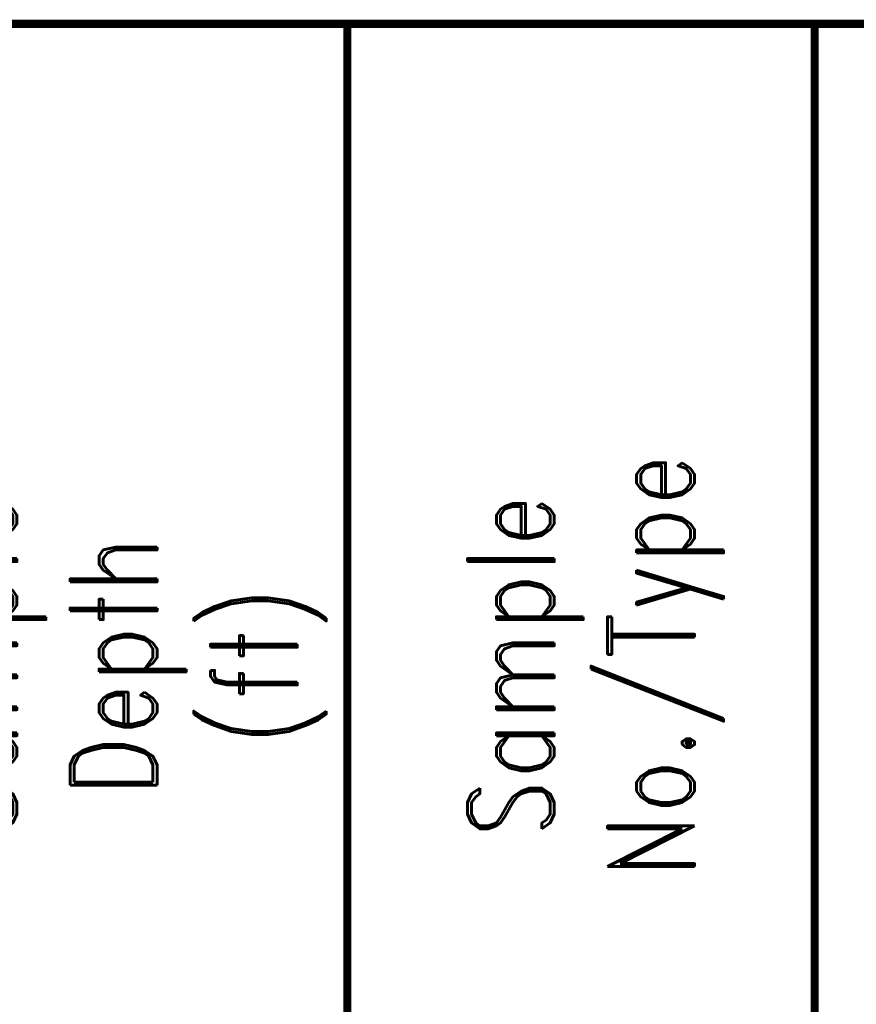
# Model space of a CAD drawing. Extents: x -2 to 113, y -136 to 16.
# Tile 471 of 541: x 56 to 66, y -25 to -13. Entities that reach past the tile are written whole.
import ezdxf
from ezdxf.enums import TextEntityAlignment as Align

# ---------------------------------------------------------------- set-up
doc = ezdxf.new("R2010")
doc.units = 0
doc.header["$MEASUREMENT"] = 0
doc.linetypes.add('SOLID', pattern=[0])
doc.layers.get('0').update_dxf_attribs({"linetype": 'SOLID'})
for name, color, linetype in [('1', 7, 'SOLID'), ('10', 7, 'SOLID'), ('11', 7, 'SOLID'), ('12', 7, 'SOLID'), ('13', 7, 'SOLID'), ('14', 7, 'SOLID'), ('15', 7, 'SOLID'), ('16', 7, 'SOLID'), ('17', 7, 'SOLID'), ('18', 7, 'SOLID'), ('19', 7, 'SOLID'), ('2', 7, 'SOLID'), ('20', 7, 'SOLID'), ('21', 7, 'SOLID'), ('22', 7, 'SOLID'), ('23', 7, 'SOLID'), ('24', 7, 'SOLID'), ('25', 7, 'SOLID'), ('26', 7, 'SOLID'), ('27', 7, 'SOLID'), ('28', 7, 'SOLID'), ('29', 7, 'SOLID'), ('3', 7, 'SOLID'), ('30', 7, 'SOLID'), ('31', 7, 'SOLID'), ('32', 7, 'SOLID'), ('33', 7, 'SOLID'), ('34', 7, 'SOLID'), ('35', 7, 'SOLID'), ('36', 7, 'SOLID'), ('37', 7, 'SOLID'), ('38', 7, 'SOLID'), ('39', 7, 'SOLID'), ('4', 7, 'SOLID'), ('40', 7, 'SOLID'), ('41', 7, 'SOLID'), ('42', 7, 'SOLID'), ('43', 7, 'SOLID'), ('44', 7, 'SOLID'), ('45', 7, 'SOLID'), ('46', 7, 'SOLID'), ('47', 7, 'SOLID'), ('48', 7, 'SOLID'), ('49', 7, 'SOLID'), ('5', 7, 'SOLID'), ('50', 7, 'SOLID'), ('51', 7, 'SOLID'), ('52', 7, 'SOLID'), ('53', 7, 'SOLID'), ('54', 7, 'SOLID'), ('55', 7, 'SOLID'), ('56', 7, 'SOLID'), ('57', 7, 'SOLID'), ('58', 7, 'SOLID'), ('59', 7, 'SOLID'), ('6', 7, 'SOLID'), ('60', 7, 'SOLID'), ('61', 7, 'SOLID'), ('62', 7, 'SOLID'), ('63', 7, 'SOLID'), ('64', 7, 'SOLID'), ('65', 7, 'SOLID'), ('66', 7, 'SOLID'), ('67', 7, 'SOLID'), ('68', 7, 'SOLID'), ('7', 7, 'SOLID'), ('8', 7, 'SOLID'), ('9', 7, 'SOLID')]:
    doc.layers.add(name, color=color, linetype=linetype)
doc.styles.add('ROMAND', font='romand', dxfattribs={"height": 1})

msp = doc.modelspace()

# ---------------------------------------------------------------- linework, layer by layer
at = {"color": 7, "linetype": 'SOLID', "const_width": 0.103}
for points in [[(-0.218, -13.139), (111.547, -13.139)], [(60.077, -13.139), (60.077, -125.639)], [(65.959, -13.139), (65.959, -125.639)]]:
    msp.add_lwpolyline(points, dxfattribs=at)
at = {"layer": '1', "color": 7, "linetype": 'SOLID', "const_width": 0.103}
for points in [[(-0.218, -13.139), (111.547, -13.139)], [(60.077, -13.139), (60.077, -125.639)], [(65.959, -13.139), (65.959, -125.639)]]:
    msp.add_lwpolyline(points, dxfattribs=at)
at = {"layer": '10', "color": 7, "linetype": 'SOLID', "const_width": 0.103}
for points in [[(-0.218, -13.139), (111.547, -13.139)], [(60.077, -13.139), (60.077, -125.639)], [(65.959, -13.139), (65.959, -125.639)]]:
    msp.add_lwpolyline(points, dxfattribs=at)
at = {"layer": '11', "color": 7, "linetype": 'SOLID', "const_width": 0.103}
for points in [[(-0.218, -13.139), (111.547, -13.139)], [(60.077, -13.139), (60.077, -125.639)], [(65.959, -13.139), (65.959, -125.639)]]:
    msp.add_lwpolyline(points, dxfattribs=at)
at = {"layer": '12', "color": 7, "linetype": 'SOLID', "const_width": 0.103}
for points in [[(-0.218, -13.139), (111.547, -13.139)], [(60.077, -13.139), (60.077, -125.639)], [(65.959, -13.139), (65.959, -125.639)]]:
    msp.add_lwpolyline(points, dxfattribs=at)
at = {"layer": '13', "color": 7, "linetype": 'SOLID', "const_width": 0.103}
for points in [[(-0.218, -13.139), (111.547, -13.139)], [(60.077, -13.139), (60.077, -125.639)], [(65.959, -13.139), (65.959, -125.639)]]:
    msp.add_lwpolyline(points, dxfattribs=at)
at = {"layer": '14', "color": 7, "linetype": 'SOLID', "const_width": 0.103}
for points in [[(-0.218, -13.139), (111.547, -13.139)], [(60.077, -13.139), (60.077, -125.639)], [(65.959, -13.139), (65.959, -125.639)]]:
    msp.add_lwpolyline(points, dxfattribs=at)
at = {"layer": '15', "color": 7, "linetype": 'SOLID', "const_width": 0.103}
for points in [[(-0.218, -13.139), (111.547, -13.139)], [(60.077, -13.139), (60.077, -125.639)], [(65.959, -13.139), (65.959, -125.639)]]:
    msp.add_lwpolyline(points, dxfattribs=at)
at = {"layer": '16', "color": 7, "linetype": 'SOLID', "const_width": 0.103}
for points in [[(-0.218, -13.139), (111.547, -13.139)], [(60.077, -13.139), (60.077, -125.639)], [(65.959, -13.139), (65.959, -125.639)]]:
    msp.add_lwpolyline(points, dxfattribs=at)
at = {"layer": '17', "color": 7, "linetype": 'SOLID', "const_width": 0.103}
for points in [[(-0.218, -13.139), (111.547, -13.139)], [(60.077, -13.139), (60.077, -125.639)], [(65.959, -13.139), (65.959, -125.639)]]:
    msp.add_lwpolyline(points, dxfattribs=at)
at = {"layer": '18', "color": 7, "linetype": 'SOLID', "const_width": 0.103}
for points in [[(-0.218, -13.139), (111.547, -13.139)], [(60.077, -13.139), (60.077, -125.639)], [(65.959, -13.139), (65.959, -125.639)]]:
    msp.add_lwpolyline(points, dxfattribs=at)
at = {"layer": '19', "color": 7, "linetype": 'SOLID', "const_width": 0.103}
for points in [[(-0.218, -13.139), (111.547, -13.139)], [(60.077, -13.139), (60.077, -125.639)], [(65.959, -13.139), (65.959, -125.639)]]:
    msp.add_lwpolyline(points, dxfattribs=at)
at = {"layer": '2', "color": 7, "linetype": 'SOLID', "const_width": 0.103}
for points in [[(-0.218, -13.139), (111.547, -13.139)], [(60.077, -13.139), (60.077, -125.639)], [(65.959, -13.139), (65.959, -125.639)]]:
    msp.add_lwpolyline(points, dxfattribs=at)
at = {"layer": '20', "color": 7, "linetype": 'SOLID', "const_width": 0.103}
for points in [[(-0.218, -13.139), (111.547, -13.139)], [(60.077, -13.139), (60.077, -125.639)], [(65.959, -13.139), (65.959, -125.639)]]:
    msp.add_lwpolyline(points, dxfattribs=at)
at = {"layer": '21', "color": 7, "linetype": 'SOLID', "const_width": 0.103}
for points in [[(-0.218, -13.139), (111.547, -13.139)], [(60.077, -13.139), (60.077, -125.639)], [(65.959, -13.139), (65.959, -125.639)]]:
    msp.add_lwpolyline(points, dxfattribs=at)
at = {"layer": '22', "color": 7, "linetype": 'SOLID', "const_width": 0.103}
for points in [[(-0.218, -13.139), (111.547, -13.139)], [(60.077, -13.139), (60.077, -125.639)], [(65.959, -13.139), (65.959, -125.639)]]:
    msp.add_lwpolyline(points, dxfattribs=at)
at = {"layer": '23', "color": 7, "linetype": 'SOLID', "const_width": 0.103}
for points in [[(-0.218, -13.139), (111.547, -13.139)], [(60.077, -13.139), (60.077, -125.639)], [(65.959, -13.139), (65.959, -125.639)]]:
    msp.add_lwpolyline(points, dxfattribs=at)
at = {"layer": '24', "color": 7, "linetype": 'SOLID', "const_width": 0.103}
for points in [[(-0.218, -13.139), (111.547, -13.139)], [(60.077, -13.139), (60.077, -125.639)], [(65.959, -13.139), (65.959, -125.639)]]:
    msp.add_lwpolyline(points, dxfattribs=at)
at = {"layer": '25', "color": 7, "linetype": 'SOLID', "const_width": 0.103}
for points in [[(-0.218, -13.139), (111.547, -13.139)], [(60.077, -13.139), (60.077, -125.639)], [(65.959, -13.139), (65.959, -125.639)]]:
    msp.add_lwpolyline(points, dxfattribs=at)
at = {"layer": '26', "color": 7, "linetype": 'SOLID', "const_width": 0.103}
for points in [[(-0.218, -13.139), (111.547, -13.139)], [(60.077, -13.139), (60.077, -125.639)], [(65.959, -13.139), (65.959, -125.639)]]:
    msp.add_lwpolyline(points, dxfattribs=at)
at = {"layer": '27', "color": 7, "linetype": 'SOLID', "const_width": 0.103}
for points in [[(-0.218, -13.139), (111.547, -13.139)], [(60.077, -13.139), (60.077, -125.639)], [(65.959, -13.139), (65.959, -125.639)]]:
    msp.add_lwpolyline(points, dxfattribs=at)
at = {"layer": '28', "color": 7, "linetype": 'SOLID', "const_width": 0.103}
for points in [[(-0.218, -13.139), (111.547, -13.139)], [(60.077, -13.139), (60.077, -125.639)], [(65.959, -13.139), (65.959, -125.639)]]:
    msp.add_lwpolyline(points, dxfattribs=at)
at = {"layer": '29', "color": 7, "linetype": 'SOLID', "const_width": 0.103}
for points in [[(-0.218, -13.139), (111.547, -13.139)], [(60.077, -13.139), (60.077, -125.639)], [(65.959, -13.139), (65.959, -125.639)]]:
    msp.add_lwpolyline(points, dxfattribs=at)
at = {"layer": '3', "color": 7, "linetype": 'SOLID', "const_width": 0.103}
for points in [[(-0.218, -13.139), (111.547, -13.139)], [(60.077, -13.139), (60.077, -125.639)], [(65.959, -13.139), (65.959, -125.639)]]:
    msp.add_lwpolyline(points, dxfattribs=at)
at = {"layer": '30', "color": 7, "linetype": 'SOLID', "const_width": 0.103}
for points in [[(-0.218, -13.139), (111.547, -13.139)], [(60.077, -13.139), (60.077, -125.639)], [(65.959, -13.139), (65.959, -125.639)]]:
    msp.add_lwpolyline(points, dxfattribs=at)
at = {"layer": '31', "color": 7, "linetype": 'SOLID', "const_width": 0.103}
for points in [[(-0.218, -13.139), (111.547, -13.139)], [(60.077, -13.139), (60.077, -125.639)], [(65.959, -13.139), (65.959, -125.639)]]:
    msp.add_lwpolyline(points, dxfattribs=at)
at = {"layer": '32', "color": 7, "linetype": 'SOLID', "const_width": 0.103}
for points in [[(-0.218, -13.139), (111.547, -13.139)], [(60.077, -13.139), (60.077, -125.639)], [(65.959, -13.139), (65.959, -125.639)]]:
    msp.add_lwpolyline(points, dxfattribs=at)
at = {"layer": '33', "color": 7, "linetype": 'SOLID', "const_width": 0.103}
for points in [[(-0.218, -13.139), (111.547, -13.139)], [(60.077, -13.139), (60.077, -125.639)], [(65.959, -13.139), (65.959, -125.639)]]:
    msp.add_lwpolyline(points, dxfattribs=at)
at = {"layer": '34', "color": 7, "linetype": 'SOLID', "const_width": 0.103}
for points in [[(-0.218, -13.139), (111.547, -13.139)], [(60.077, -13.139), (60.077, -125.639)], [(65.959, -13.139), (65.959, -125.639)]]:
    msp.add_lwpolyline(points, dxfattribs=at)
at = {"layer": '35', "color": 7, "linetype": 'SOLID', "const_width": 0.103}
for points in [[(-0.218, -13.139), (111.547, -13.139)], [(60.077, -13.139), (60.077, -125.639)], [(65.959, -13.139), (65.959, -125.639)]]:
    msp.add_lwpolyline(points, dxfattribs=at)
at = {"layer": '36', "color": 7, "linetype": 'SOLID', "const_width": 0.103}
for points in [[(-0.218, -13.139), (111.547, -13.139)], [(60.077, -13.139), (60.077, -125.639)], [(65.959, -13.139), (65.959, -125.639)]]:
    msp.add_lwpolyline(points, dxfattribs=at)
at = {"layer": '37', "color": 7, "linetype": 'SOLID', "const_width": 0.103}
for points in [[(-0.218, -13.139), (111.547, -13.139)], [(60.077, -13.139), (60.077, -125.639)], [(65.959, -13.139), (65.959, -125.639)]]:
    msp.add_lwpolyline(points, dxfattribs=at)
at = {"layer": '38', "color": 7, "linetype": 'SOLID', "const_width": 0.103}
for points in [[(-0.218, -13.139), (111.547, -13.139)], [(60.077, -13.139), (60.077, -125.639)], [(65.959, -13.139), (65.959, -125.639)]]:
    msp.add_lwpolyline(points, dxfattribs=at)
at = {"layer": '39', "color": 7, "linetype": 'SOLID', "const_width": 0.103}
for points in [[(-0.218, -13.139), (111.547, -13.139)], [(60.077, -13.139), (60.077, -125.639)], [(65.959, -13.139), (65.959, -125.639)]]:
    msp.add_lwpolyline(points, dxfattribs=at)
at = {"layer": '4', "color": 7, "linetype": 'SOLID', "const_width": 0.103}
for points in [[(-0.218, -13.139), (111.547, -13.139)], [(60.077, -13.139), (60.077, -125.639)], [(65.959, -13.139), (65.959, -125.639)]]:
    msp.add_lwpolyline(points, dxfattribs=at)
at = {"layer": '40', "color": 7, "linetype": 'SOLID', "const_width": 0.103}
for points in [[(-0.218, -13.139), (111.547, -13.139)], [(60.077, -13.139), (60.077, -125.639)], [(65.959, -13.139), (65.959, -125.639)]]:
    msp.add_lwpolyline(points, dxfattribs=at)
at = {"layer": '41', "color": 7, "linetype": 'SOLID', "const_width": 0.103}
for points in [[(-0.218, -13.139), (111.547, -13.139)], [(60.077, -13.139), (60.077, -125.639)], [(65.959, -13.139), (65.959, -125.639)]]:
    msp.add_lwpolyline(points, dxfattribs=at)
at = {"layer": '42', "color": 7, "linetype": 'SOLID', "const_width": 0.103}
for points in [[(-0.218, -13.139), (111.547, -13.139)], [(60.077, -13.139), (60.077, -125.639)], [(65.959, -13.139), (65.959, -125.639)]]:
    msp.add_lwpolyline(points, dxfattribs=at)
at = {"layer": '43', "color": 7, "linetype": 'SOLID', "const_width": 0.103}
for points in [[(-0.218, -13.139), (111.547, -13.139)], [(60.077, -13.139), (60.077, -125.639)], [(65.959, -13.139), (65.959, -125.639)]]:
    msp.add_lwpolyline(points, dxfattribs=at)
at = {"layer": '44', "color": 7, "linetype": 'SOLID', "const_width": 0.103}
for points in [[(-0.218, -13.139), (111.547, -13.139)], [(60.077, -13.139), (60.077, -125.639)], [(65.959, -13.139), (65.959, -125.639)]]:
    msp.add_lwpolyline(points, dxfattribs=at)
at = {"layer": '45', "color": 7, "linetype": 'SOLID', "const_width": 0.103}
for points in [[(-0.218, -13.139), (111.547, -13.139)], [(60.077, -13.139), (60.077, -125.639)], [(65.959, -13.139), (65.959, -125.639)]]:
    msp.add_lwpolyline(points, dxfattribs=at)
at = {"layer": '46', "color": 7, "linetype": 'SOLID', "const_width": 0.103}
for points in [[(-0.218, -13.139), (111.547, -13.139)], [(60.077, -13.139), (60.077, -125.639)], [(65.959, -13.139), (65.959, -125.639)]]:
    msp.add_lwpolyline(points, dxfattribs=at)
at = {"layer": '47', "color": 7, "linetype": 'SOLID', "const_width": 0.103}
for points in [[(-0.218, -13.139), (111.547, -13.139)], [(60.077, -13.139), (60.077, -125.639)], [(65.959, -13.139), (65.959, -125.639)]]:
    msp.add_lwpolyline(points, dxfattribs=at)
at = {"layer": '48', "color": 7, "linetype": 'SOLID', "const_width": 0.103}
for points in [[(-0.218, -13.139), (111.547, -13.139)], [(60.077, -13.139), (60.077, -125.639)], [(65.959, -13.139), (65.959, -125.639)]]:
    msp.add_lwpolyline(points, dxfattribs=at)
at = {"layer": '49', "color": 7, "linetype": 'SOLID', "const_width": 0.103}
for points in [[(-0.218, -13.139), (111.547, -13.139)], [(60.077, -13.139), (60.077, -125.639)], [(65.959, -13.139), (65.959, -125.639)]]:
    msp.add_lwpolyline(points, dxfattribs=at)
at = {"layer": '5', "color": 7, "linetype": 'SOLID', "const_width": 0.103}
for points in [[(-0.218, -13.139), (111.547, -13.139)], [(60.077, -13.139), (60.077, -125.639)], [(65.959, -13.139), (65.959, -125.639)]]:
    msp.add_lwpolyline(points, dxfattribs=at)
at = {"layer": '50', "color": 7, "linetype": 'SOLID', "const_width": 0.103}
for points in [[(-0.218, -13.139), (111.547, -13.139)], [(60.077, -13.139), (60.077, -125.639)], [(65.959, -13.139), (65.959, -125.639)]]:
    msp.add_lwpolyline(points, dxfattribs=at)
at = {"layer": '51', "color": 7, "linetype": 'SOLID', "const_width": 0.103}
for points in [[(-0.218, -13.139), (111.547, -13.139)], [(60.077, -13.139), (60.077, -125.639)], [(65.959, -13.139), (65.959, -125.639)]]:
    msp.add_lwpolyline(points, dxfattribs=at)
at = {"layer": '52', "color": 7, "linetype": 'SOLID', "const_width": 0.103}
for points in [[(-0.218, -13.139), (111.547, -13.139)], [(60.077, -13.139), (60.077, -125.639)], [(65.959, -13.139), (65.959, -125.639)]]:
    msp.add_lwpolyline(points, dxfattribs=at)
at = {"layer": '53', "color": 7, "linetype": 'SOLID', "const_width": 0.103}
for points in [[(-0.218, -13.139), (111.547, -13.139)], [(60.077, -13.139), (60.077, -125.639)], [(65.959, -13.139), (65.959, -125.639)]]:
    msp.add_lwpolyline(points, dxfattribs=at)
at = {"layer": '54', "color": 7, "linetype": 'SOLID', "const_width": 0.103}
for points in [[(-0.218, -13.139), (111.547, -13.139)], [(60.077, -13.139), (60.077, -125.639)], [(65.959, -13.139), (65.959, -125.639)]]:
    msp.add_lwpolyline(points, dxfattribs=at)
at = {"layer": '55', "color": 7, "linetype": 'SOLID', "const_width": 0.103}
for points in [[(-0.218, -13.139), (111.547, -13.139)], [(60.077, -13.139), (60.077, -125.639)], [(65.959, -13.139), (65.959, -125.639)]]:
    msp.add_lwpolyline(points, dxfattribs=at)
at = {"layer": '56', "color": 7, "linetype": 'SOLID', "const_width": 0.103}
for points in [[(-0.218, -13.139), (111.547, -13.139)], [(60.077, -13.139), (60.077, -125.639)], [(65.959, -13.139), (65.959, -125.639)]]:
    msp.add_lwpolyline(points, dxfattribs=at)
at = {"layer": '57', "color": 7, "linetype": 'SOLID', "const_width": 0.103}
for points in [[(-0.218, -13.139), (111.547, -13.139)], [(60.077, -13.139), (60.077, -125.639)], [(65.959, -13.139), (65.959, -125.639)]]:
    msp.add_lwpolyline(points, dxfattribs=at)
at = {"layer": '58', "color": 7, "linetype": 'SOLID', "const_width": 0.103}
for points in [[(-0.218, -13.139), (111.547, -13.139)], [(60.077, -13.139), (60.077, -125.639)], [(65.959, -13.139), (65.959, -125.639)]]:
    msp.add_lwpolyline(points, dxfattribs=at)
at = {"layer": '59', "color": 7, "linetype": 'SOLID', "const_width": 0.103}
for points in [[(-0.218, -13.139), (111.547, -13.139)], [(60.077, -13.139), (60.077, -125.639)], [(65.959, -13.139), (65.959, -125.639)]]:
    msp.add_lwpolyline(points, dxfattribs=at)
at = {"layer": '6', "color": 7, "linetype": 'SOLID', "const_width": 0.103}
for points in [[(-0.218, -13.139), (111.547, -13.139)], [(60.077, -13.139), (60.077, -125.639)], [(65.959, -13.139), (65.959, -125.639)]]:
    msp.add_lwpolyline(points, dxfattribs=at)
at = {"layer": '60', "color": 7, "linetype": 'SOLID', "const_width": 0.103}
for points in [[(-0.218, -13.139), (111.547, -13.139)], [(60.077, -13.139), (60.077, -125.639)], [(65.959, -13.139), (65.959, -125.639)]]:
    msp.add_lwpolyline(points, dxfattribs=at)
at = {"layer": '61', "color": 7, "linetype": 'SOLID', "const_width": 0.103}
for points in [[(-0.218, -13.139), (111.547, -13.139)], [(60.077, -13.139), (60.077, -125.639)], [(65.959, -13.139), (65.959, -125.639)]]:
    msp.add_lwpolyline(points, dxfattribs=at)
at = {"layer": '62', "color": 7, "linetype": 'SOLID', "const_width": 0.103}
for points in [[(-0.218, -13.139), (111.547, -13.139)], [(60.077, -13.139), (60.077, -125.639)], [(65.959, -13.139), (65.959, -125.639)]]:
    msp.add_lwpolyline(points, dxfattribs=at)
at = {"layer": '63', "color": 7, "linetype": 'SOLID', "const_width": 0.103}
for points in [[(-0.218, -13.139), (111.547, -13.139)], [(60.077, -13.139), (60.077, -125.639)], [(65.959, -13.139), (65.959, -125.639)]]:
    msp.add_lwpolyline(points, dxfattribs=at)
at = {"layer": '64', "color": 7, "linetype": 'SOLID', "const_width": 0.103}
for points in [[(-0.218, -13.139), (111.547, -13.139)], [(60.077, -13.139), (60.077, -125.639)], [(65.959, -13.139), (65.959, -125.639)]]:
    msp.add_lwpolyline(points, dxfattribs=at)
at = {"layer": '65', "color": 7, "linetype": 'SOLID', "const_width": 0.103}
for points in [[(-0.218, -13.139), (111.547, -13.139)], [(60.077, -13.139), (60.077, -125.639)], [(65.959, -13.139), (65.959, -125.639)]]:
    msp.add_lwpolyline(points, dxfattribs=at)
at = {"layer": '66', "color": 7, "linetype": 'SOLID', "const_width": 0.103}
for points in [[(-0.218, -13.139), (111.547, -13.139)], [(60.077, -13.139), (60.077, -125.639)], [(65.959, -13.139), (65.959, -125.639)]]:
    msp.add_lwpolyline(points, dxfattribs=at)
at = {"layer": '67', "color": 7, "linetype": 'SOLID', "const_width": 0.103}
for points in [[(-0.218, -13.139), (111.547, -13.139)], [(60.077, -13.139), (60.077, -125.639)], [(65.959, -13.139), (65.959, -125.639)]]:
    msp.add_lwpolyline(points, dxfattribs=at)
at = {"layer": '68', "color": 7, "linetype": 'SOLID', "const_width": 0.103}
for points in [[(-0.218, -13.139), (111.547, -13.139)], [(60.077, -13.139), (60.077, -125.639)], [(65.959, -13.139), (65.959, -125.639)]]:
    msp.add_lwpolyline(points, dxfattribs=at)
at = {"layer": '7', "color": 7, "linetype": 'SOLID', "const_width": 0.103}
for points in [[(-0.218, -13.139), (111.547, -13.139)], [(60.077, -13.139), (60.077, -125.639)], [(65.959, -13.139), (65.959, -125.639)]]:
    msp.add_lwpolyline(points, dxfattribs=at)
at = {"layer": '8', "color": 7, "linetype": 'SOLID', "const_width": 0.103}
for points in [[(-0.218, -13.139), (111.547, -13.139)], [(60.077, -13.139), (60.077, -125.639)], [(65.959, -13.139), (65.959, -125.639)]]:
    msp.add_lwpolyline(points, dxfattribs=at)
at = {"layer": '9', "color": 7, "linetype": 'SOLID', "const_width": 0.103}
for points in [[(-0.218, -13.139), (111.547, -13.139)], [(60.077, -13.139), (60.077, -125.639)], [(65.959, -13.139), (65.959, -125.639)]]:
    msp.add_lwpolyline(points, dxfattribs=at)

# ---------------------------------------------------------------- texts
at = {"color": 7, "style": 'ROMAND', "width": 0.78}
for s, p in [('No./Type', (63.9, -21.227)), ('Sample', (55.371, -21.227)), ('Sample', (62.135, -21.227)), ('Depth', (57.135, -21.227)), ('(ft)', (58.9, -21.227))]:
    msp.add_text(s, height=1.0941, rotation=90, dxfattribs=at).set_placement(p, align=Align.MIDDLE_CENTER)
at = {"layer": '1', "color": 7, "style": 'ROMAND', "width": 0.78}
for s, p in [('No./Type', (63.9, -21.227)), ('Sample', (55.371, -21.227)), ('Sample', (62.135, -21.227)), ('Depth', (57.135, -21.227)), ('(ft)', (58.9, -21.227))]:
    msp.add_text(s, height=1.0941, rotation=90, dxfattribs=at).set_placement(p, align=Align.MIDDLE_CENTER)
at = {"layer": '10', "color": 7, "style": 'ROMAND', "width": 0.78}
for s, p in [('No./Type', (63.9, -21.227)), ('Sample', (55.371, -21.227)), ('Sample', (62.135, -21.227)), ('Depth', (57.135, -21.227)), ('(ft)', (58.9, -21.227))]:
    msp.add_text(s, height=1.0941, rotation=90, dxfattribs=at).set_placement(p, align=Align.MIDDLE_CENTER)
at = {"layer": '11', "color": 7, "style": 'ROMAND', "width": 0.78}
for s, p in [('No./Type', (63.9, -21.227)), ('Sample', (55.371, -21.227)), ('Sample', (62.135, -21.227)), ('Depth', (57.135, -21.227)), ('(ft)', (58.9, -21.227))]:
    msp.add_text(s, height=1.0941, rotation=90, dxfattribs=at).set_placement(p, align=Align.MIDDLE_CENTER)
at = {"layer": '12', "color": 7, "style": 'ROMAND', "width": 0.78}
for s, p in [('No./Type', (63.9, -21.227)), ('Sample', (55.371, -21.227)), ('Sample', (62.135, -21.227)), ('Depth', (57.135, -21.227)), ('(ft)', (58.9, -21.227))]:
    msp.add_text(s, height=1.0941, rotation=90, dxfattribs=at).set_placement(p, align=Align.MIDDLE_CENTER)
at = {"layer": '13', "color": 7, "style": 'ROMAND', "width": 0.78}
for s, p in [('No./Type', (63.9, -21.227)), ('Sample', (55.371, -21.227)), ('Sample', (62.135, -21.227)), ('Depth', (57.135, -21.227)), ('(ft)', (58.9, -21.227))]:
    msp.add_text(s, height=1.0941, rotation=90, dxfattribs=at).set_placement(p, align=Align.MIDDLE_CENTER)
at = {"layer": '14', "color": 7, "style": 'ROMAND', "width": 0.78}
for s, p in [('No./Type', (63.9, -21.227)), ('Sample', (55.371, -21.227)), ('Sample', (62.135, -21.227)), ('Depth', (57.135, -21.227)), ('(ft)', (58.9, -21.227))]:
    msp.add_text(s, height=1.0941, rotation=90, dxfattribs=at).set_placement(p, align=Align.MIDDLE_CENTER)
at = {"layer": '15', "color": 7, "style": 'ROMAND', "width": 0.78}
for s, p in [('No./Type', (63.9, -21.227)), ('Sample', (55.371, -21.227)), ('Sample', (62.135, -21.227)), ('Depth', (57.135, -21.227)), ('(ft)', (58.9, -21.227))]:
    msp.add_text(s, height=1.0941, rotation=90, dxfattribs=at).set_placement(p, align=Align.MIDDLE_CENTER)
at = {"layer": '16', "color": 7, "style": 'ROMAND', "width": 0.78}
for s, p in [('No./Type', (63.9, -21.227)), ('Sample', (55.371, -21.227)), ('Sample', (62.135, -21.227)), ('Depth', (57.135, -21.227)), ('(ft)', (58.9, -21.227))]:
    msp.add_text(s, height=1.0941, rotation=90, dxfattribs=at).set_placement(p, align=Align.MIDDLE_CENTER)
at = {"layer": '17', "color": 7, "style": 'ROMAND', "width": 0.78}
for s, p in [('No./Type', (63.9, -21.227)), ('Sample', (55.371, -21.227)), ('Sample', (62.135, -21.227)), ('Depth', (57.135, -21.227)), ('(ft)', (58.9, -21.227))]:
    msp.add_text(s, height=1.0941, rotation=90, dxfattribs=at).set_placement(p, align=Align.MIDDLE_CENTER)
at = {"layer": '18', "color": 7, "style": 'ROMAND', "width": 0.78}
for s, p in [('No./Type', (63.9, -21.227)), ('Sample', (55.371, -21.227)), ('Sample', (62.135, -21.227)), ('Depth', (57.135, -21.227)), ('(ft)', (58.9, -21.227))]:
    msp.add_text(s, height=1.0941, rotation=90, dxfattribs=at).set_placement(p, align=Align.MIDDLE_CENTER)
at = {"layer": '19', "color": 7, "style": 'ROMAND', "width": 0.78}
for s, p in [('No./Type', (63.9, -21.227)), ('Sample', (55.371, -21.227)), ('Sample', (62.135, -21.227)), ('Depth', (57.135, -21.227)), ('(ft)', (58.9, -21.227))]:
    msp.add_text(s, height=1.0941, rotation=90, dxfattribs=at).set_placement(p, align=Align.MIDDLE_CENTER)
at = {"layer": '2', "color": 7, "style": 'ROMAND', "width": 0.78}
for s, p in [('No./Type', (63.9, -21.227)), ('Sample', (55.371, -21.227)), ('Sample', (62.135, -21.227)), ('Depth', (57.135, -21.227)), ('(ft)', (58.9, -21.227))]:
    msp.add_text(s, height=1.0941, rotation=90, dxfattribs=at).set_placement(p, align=Align.MIDDLE_CENTER)
at = {"layer": '20', "color": 7, "style": 'ROMAND', "width": 0.78}
for s, p in [('No./Type', (63.9, -21.227)), ('Sample', (55.371, -21.227)), ('Sample', (62.135, -21.227)), ('Depth', (57.135, -21.227)), ('(ft)', (58.9, -21.227))]:
    msp.add_text(s, height=1.0941, rotation=90, dxfattribs=at).set_placement(p, align=Align.MIDDLE_CENTER)
at = {"layer": '21', "color": 7, "style": 'ROMAND', "width": 0.78}
for s, p in [('No./Type', (63.9, -21.227)), ('Sample', (55.371, -21.227)), ('Sample', (62.135, -21.227)), ('Depth', (57.135, -21.227)), ('(ft)', (58.9, -21.227))]:
    msp.add_text(s, height=1.0941, rotation=90, dxfattribs=at).set_placement(p, align=Align.MIDDLE_CENTER)
at = {"layer": '22', "color": 7, "style": 'ROMAND', "width": 0.78}
for s, p in [('No./Type', (63.9, -21.227)), ('Sample', (55.371, -21.227)), ('Sample', (62.135, -21.227)), ('Depth', (57.135, -21.227)), ('(ft)', (58.9, -21.227))]:
    msp.add_text(s, height=1.0941, rotation=90, dxfattribs=at).set_placement(p, align=Align.MIDDLE_CENTER)
at = {"layer": '23', "color": 7, "style": 'ROMAND', "width": 0.78}
for s, p in [('No./Type', (63.9, -21.227)), ('Sample', (55.371, -21.227)), ('Sample', (62.135, -21.227)), ('Depth', (57.135, -21.227)), ('(ft)', (58.9, -21.227))]:
    msp.add_text(s, height=1.0941, rotation=90, dxfattribs=at).set_placement(p, align=Align.MIDDLE_CENTER)
at = {"layer": '24', "color": 7, "style": 'ROMAND', "width": 0.78}
for s, p in [('No./Type', (63.9, -21.227)), ('Sample', (55.371, -21.227)), ('Sample', (62.135, -21.227)), ('Depth', (57.135, -21.227)), ('(ft)', (58.9, -21.227))]:
    msp.add_text(s, height=1.0941, rotation=90, dxfattribs=at).set_placement(p, align=Align.MIDDLE_CENTER)
at = {"layer": '25', "color": 7, "style": 'ROMAND', "width": 0.78}
for s, p in [('No./Type', (63.9, -21.227)), ('Sample', (55.371, -21.227)), ('Sample', (62.135, -21.227)), ('Depth', (57.135, -21.227)), ('(ft)', (58.9, -21.227))]:
    msp.add_text(s, height=1.0941, rotation=90, dxfattribs=at).set_placement(p, align=Align.MIDDLE_CENTER)
at = {"layer": '26', "color": 7, "style": 'ROMAND', "width": 0.78}
for s, p in [('No./Type', (63.9, -21.227)), ('Sample', (55.371, -21.227)), ('Sample', (62.135, -21.227)), ('Depth', (57.135, -21.227)), ('(ft)', (58.9, -21.227))]:
    msp.add_text(s, height=1.0941, rotation=90, dxfattribs=at).set_placement(p, align=Align.MIDDLE_CENTER)
at = {"layer": '27', "color": 7, "style": 'ROMAND', "width": 0.78}
for s, p in [('No./Type', (63.9, -21.227)), ('Sample', (55.371, -21.227)), ('Sample', (62.135, -21.227)), ('Depth', (57.135, -21.227)), ('(ft)', (58.9, -21.227))]:
    msp.add_text(s, height=1.0941, rotation=90, dxfattribs=at).set_placement(p, align=Align.MIDDLE_CENTER)
at = {"layer": '28', "color": 7, "style": 'ROMAND', "width": 0.78}
for s, p in [('No./Type', (63.9, -21.227)), ('Sample', (55.371, -21.227)), ('Sample', (62.135, -21.227)), ('Depth', (57.135, -21.227)), ('(ft)', (58.9, -21.227))]:
    msp.add_text(s, height=1.0941, rotation=90, dxfattribs=at).set_placement(p, align=Align.MIDDLE_CENTER)
at = {"layer": '29', "color": 7, "style": 'ROMAND', "width": 0.78}
for s, p in [('No./Type', (63.9, -21.227)), ('Sample', (55.371, -21.227)), ('Sample', (62.135, -21.227)), ('Depth', (57.135, -21.227)), ('(ft)', (58.9, -21.227))]:
    msp.add_text(s, height=1.0941, rotation=90, dxfattribs=at).set_placement(p, align=Align.MIDDLE_CENTER)
at = {"layer": '3', "color": 7, "style": 'ROMAND', "width": 0.78}
for s, p in [('No./Type', (63.9, -21.227)), ('Sample', (55.371, -21.227)), ('Sample', (62.135, -21.227)), ('Depth', (57.135, -21.227)), ('(ft)', (58.9, -21.227))]:
    msp.add_text(s, height=1.0941, rotation=90, dxfattribs=at).set_placement(p, align=Align.MIDDLE_CENTER)
at = {"layer": '30', "color": 7, "style": 'ROMAND', "width": 0.78}
for s, p in [('No./Type', (63.9, -21.227)), ('Sample', (55.371, -21.227)), ('Sample', (62.135, -21.227)), ('Depth', (57.135, -21.227)), ('(ft)', (58.9, -21.227))]:
    msp.add_text(s, height=1.0941, rotation=90, dxfattribs=at).set_placement(p, align=Align.MIDDLE_CENTER)
at = {"layer": '31', "color": 7, "style": 'ROMAND', "width": 0.78}
for s, p in [('No./Type', (63.9, -21.227)), ('Sample', (55.371, -21.227)), ('Sample', (62.135, -21.227)), ('Depth', (57.135, -21.227)), ('(ft)', (58.9, -21.227))]:
    msp.add_text(s, height=1.0941, rotation=90, dxfattribs=at).set_placement(p, align=Align.MIDDLE_CENTER)
at = {"layer": '32', "color": 7, "style": 'ROMAND', "width": 0.78}
for s, p in [('No./Type', (63.9, -21.227)), ('Sample', (55.371, -21.227)), ('Sample', (62.135, -21.227)), ('Depth', (57.135, -21.227)), ('(ft)', (58.9, -21.227))]:
    msp.add_text(s, height=1.0941, rotation=90, dxfattribs=at).set_placement(p, align=Align.MIDDLE_CENTER)
at = {"layer": '33', "color": 7, "style": 'ROMAND', "width": 0.78}
for s, p in [('No./Type', (63.9, -21.227)), ('Sample', (55.371, -21.227)), ('Sample', (62.135, -21.227)), ('Depth', (57.135, -21.227)), ('(ft)', (58.9, -21.227))]:
    msp.add_text(s, height=1.0941, rotation=90, dxfattribs=at).set_placement(p, align=Align.MIDDLE_CENTER)
at = {"layer": '34', "color": 7, "style": 'ROMAND', "width": 0.78}
for s, p in [('No./Type', (63.9, -21.227)), ('Sample', (55.371, -21.227)), ('Sample', (62.135, -21.227)), ('Depth', (57.135, -21.227)), ('(ft)', (58.9, -21.227))]:
    msp.add_text(s, height=1.0941, rotation=90, dxfattribs=at).set_placement(p, align=Align.MIDDLE_CENTER)
at = {"layer": '35', "color": 7, "style": 'ROMAND', "width": 0.78}
for s, p in [('No./Type', (63.9, -21.227)), ('Sample', (55.371, -21.227)), ('Sample', (62.135, -21.227)), ('Depth', (57.135, -21.227)), ('(ft)', (58.9, -21.227))]:
    msp.add_text(s, height=1.0941, rotation=90, dxfattribs=at).set_placement(p, align=Align.MIDDLE_CENTER)
at = {"layer": '36', "color": 7, "style": 'ROMAND', "width": 0.78}
for s, p in [('No./Type', (63.9, -21.227)), ('Sample', (55.371, -21.227)), ('Sample', (62.135, -21.227)), ('Depth', (57.135, -21.227)), ('(ft)', (58.9, -21.227))]:
    msp.add_text(s, height=1.0941, rotation=90, dxfattribs=at).set_placement(p, align=Align.MIDDLE_CENTER)
at = {"layer": '37', "color": 7, "style": 'ROMAND', "width": 0.78}
for s, p in [('No./Type', (63.9, -21.227)), ('Sample', (55.371, -21.227)), ('Sample', (62.135, -21.227)), ('Depth', (57.135, -21.227)), ('(ft)', (58.9, -21.227))]:
    msp.add_text(s, height=1.0941, rotation=90, dxfattribs=at).set_placement(p, align=Align.MIDDLE_CENTER)
at = {"layer": '38', "color": 7, "style": 'ROMAND', "width": 0.78}
for s, p in [('No./Type', (63.9, -21.227)), ('Sample', (55.371, -21.227)), ('Sample', (62.135, -21.227)), ('Depth', (57.135, -21.227)), ('(ft)', (58.9, -21.227))]:
    msp.add_text(s, height=1.0941, rotation=90, dxfattribs=at).set_placement(p, align=Align.MIDDLE_CENTER)
at = {"layer": '39', "color": 7, "style": 'ROMAND', "width": 0.78}
for s, p in [('No./Type', (63.9, -21.227)), ('Sample', (55.371, -21.227)), ('Sample', (62.135, -21.227)), ('Depth', (57.135, -21.227)), ('(ft)', (58.9, -21.227))]:
    msp.add_text(s, height=1.0941, rotation=90, dxfattribs=at).set_placement(p, align=Align.MIDDLE_CENTER)
at = {"layer": '4', "color": 7, "style": 'ROMAND', "width": 0.78}
for s, p in [('No./Type', (63.9, -21.227)), ('Sample', (55.371, -21.227)), ('Sample', (62.135, -21.227)), ('Depth', (57.135, -21.227)), ('(ft)', (58.9, -21.227))]:
    msp.add_text(s, height=1.0941, rotation=90, dxfattribs=at).set_placement(p, align=Align.MIDDLE_CENTER)
at = {"layer": '40', "color": 7, "style": 'ROMAND', "width": 0.78}
for s, p in [('No./Type', (63.9, -21.227)), ('Sample', (55.371, -21.227)), ('Sample', (62.135, -21.227)), ('Depth', (57.135, -21.227)), ('(ft)', (58.9, -21.227))]:
    msp.add_text(s, height=1.0941, rotation=90, dxfattribs=at).set_placement(p, align=Align.MIDDLE_CENTER)
at = {"layer": '41', "color": 7, "style": 'ROMAND', "width": 0.78}
for s, p in [('No./Type', (63.9, -21.227)), ('Sample', (55.371, -21.227)), ('Sample', (62.135, -21.227)), ('Depth', (57.135, -21.227)), ('(ft)', (58.9, -21.227))]:
    msp.add_text(s, height=1.0941, rotation=90, dxfattribs=at).set_placement(p, align=Align.MIDDLE_CENTER)
at = {"layer": '42', "color": 7, "style": 'ROMAND', "width": 0.78}
for s, p in [('No./Type', (63.9, -21.227)), ('Sample', (55.371, -21.227)), ('Sample', (62.135, -21.227)), ('Depth', (57.135, -21.227)), ('(ft)', (58.9, -21.227))]:
    msp.add_text(s, height=1.0941, rotation=90, dxfattribs=at).set_placement(p, align=Align.MIDDLE_CENTER)
at = {"layer": '43', "color": 7, "style": 'ROMAND', "width": 0.78}
for s, p in [('No./Type', (63.9, -21.227)), ('Sample', (55.371, -21.227)), ('Sample', (62.135, -21.227)), ('Depth', (57.135, -21.227)), ('(ft)', (58.9, -21.227))]:
    msp.add_text(s, height=1.0941, rotation=90, dxfattribs=at).set_placement(p, align=Align.MIDDLE_CENTER)
at = {"layer": '44', "color": 7, "style": 'ROMAND', "width": 0.78}
for s, p in [('No./Type', (63.9, -21.227)), ('Sample', (55.371, -21.227)), ('Sample', (62.135, -21.227)), ('Depth', (57.135, -21.227)), ('(ft)', (58.9, -21.227))]:
    msp.add_text(s, height=1.0941, rotation=90, dxfattribs=at).set_placement(p, align=Align.MIDDLE_CENTER)
at = {"layer": '45', "color": 7, "style": 'ROMAND', "width": 0.78}
for s, p in [('No./Type', (63.9, -21.227)), ('Sample', (55.371, -21.227)), ('Sample', (62.135, -21.227)), ('Depth', (57.135, -21.227)), ('(ft)', (58.9, -21.227))]:
    msp.add_text(s, height=1.0941, rotation=90, dxfattribs=at).set_placement(p, align=Align.MIDDLE_CENTER)
at = {"layer": '46', "color": 7, "style": 'ROMAND', "width": 0.78}
for s, p in [('No./Type', (63.9, -21.227)), ('Sample', (55.371, -21.227)), ('Sample', (62.135, -21.227)), ('Depth', (57.135, -21.227)), ('(ft)', (58.9, -21.227))]:
    msp.add_text(s, height=1.0941, rotation=90, dxfattribs=at).set_placement(p, align=Align.MIDDLE_CENTER)
at = {"layer": '47', "color": 7, "style": 'ROMAND', "width": 0.78}
for s, p in [('No./Type', (63.9, -21.227)), ('Sample', (55.371, -21.227)), ('Sample', (62.135, -21.227)), ('Depth', (57.135, -21.227)), ('(ft)', (58.9, -21.227))]:
    msp.add_text(s, height=1.0941, rotation=90, dxfattribs=at).set_placement(p, align=Align.MIDDLE_CENTER)
at = {"layer": '48', "color": 7, "style": 'ROMAND', "width": 0.78}
for s, p in [('No./Type', (63.9, -21.227)), ('Sample', (55.371, -21.227)), ('Sample', (62.135, -21.227)), ('Depth', (57.135, -21.227)), ('(ft)', (58.9, -21.227))]:
    msp.add_text(s, height=1.0941, rotation=90, dxfattribs=at).set_placement(p, align=Align.MIDDLE_CENTER)
at = {"layer": '49', "color": 7, "style": 'ROMAND', "width": 0.78}
for s, p in [('No./Type', (63.9, -21.227)), ('Sample', (55.371, -21.227)), ('Sample', (62.135, -21.227)), ('Depth', (57.135, -21.227)), ('(ft)', (58.9, -21.227))]:
    msp.add_text(s, height=1.0941, rotation=90, dxfattribs=at).set_placement(p, align=Align.MIDDLE_CENTER)
at = {"layer": '5', "color": 7, "style": 'ROMAND', "width": 0.78}
for s, p in [('No./Type', (63.9, -21.227)), ('Sample', (55.371, -21.227)), ('Sample', (62.135, -21.227)), ('Depth', (57.135, -21.227)), ('(ft)', (58.9, -21.227))]:
    msp.add_text(s, height=1.0941, rotation=90, dxfattribs=at).set_placement(p, align=Align.MIDDLE_CENTER)
at = {"layer": '50', "color": 7, "style": 'ROMAND', "width": 0.78}
for s, p in [('No./Type', (63.9, -21.227)), ('Sample', (55.371, -21.227)), ('Sample', (62.135, -21.227)), ('Depth', (57.135, -21.227)), ('(ft)', (58.9, -21.227))]:
    msp.add_text(s, height=1.0941, rotation=90, dxfattribs=at).set_placement(p, align=Align.MIDDLE_CENTER)
at = {"layer": '51', "color": 7, "style": 'ROMAND', "width": 0.78}
for s, p in [('No./Type', (63.9, -21.227)), ('Sample', (55.371, -21.227)), ('Sample', (62.135, -21.227)), ('Depth', (57.135, -21.227)), ('(ft)', (58.9, -21.227))]:
    msp.add_text(s, height=1.0941, rotation=90, dxfattribs=at).set_placement(p, align=Align.MIDDLE_CENTER)
at = {"layer": '52', "color": 7, "style": 'ROMAND', "width": 0.78}
for s, p in [('No./Type', (63.9, -21.227)), ('Sample', (55.371, -21.227)), ('Sample', (62.135, -21.227)), ('Depth', (57.135, -21.227)), ('(ft)', (58.9, -21.227))]:
    msp.add_text(s, height=1.0941, rotation=90, dxfattribs=at).set_placement(p, align=Align.MIDDLE_CENTER)
at = {"layer": '53', "color": 7, "style": 'ROMAND', "width": 0.78}
for s, p in [('No./Type', (63.9, -21.227)), ('Sample', (55.371, -21.227)), ('Sample', (62.135, -21.227)), ('Depth', (57.135, -21.227)), ('(ft)', (58.9, -21.227))]:
    msp.add_text(s, height=1.0941, rotation=90, dxfattribs=at).set_placement(p, align=Align.MIDDLE_CENTER)
at = {"layer": '54', "color": 7, "style": 'ROMAND', "width": 0.78}
for s, p in [('No./Type', (63.9, -21.227)), ('Sample', (55.371, -21.227)), ('Sample', (62.135, -21.227)), ('Depth', (57.135, -21.227)), ('(ft)', (58.9, -21.227))]:
    msp.add_text(s, height=1.0941, rotation=90, dxfattribs=at).set_placement(p, align=Align.MIDDLE_CENTER)
at = {"layer": '55', "color": 7, "style": 'ROMAND', "width": 0.78}
for s, p in [('No./Type', (63.9, -21.227)), ('Sample', (55.371, -21.227)), ('Sample', (62.135, -21.227)), ('Depth', (57.135, -21.227)), ('(ft)', (58.9, -21.227))]:
    msp.add_text(s, height=1.0941, rotation=90, dxfattribs=at).set_placement(p, align=Align.MIDDLE_CENTER)
at = {"layer": '56', "color": 7, "style": 'ROMAND', "width": 0.78}
for s, p in [('No./Type', (63.9, -21.227)), ('Sample', (55.371, -21.227)), ('Sample', (62.135, -21.227)), ('Depth', (57.135, -21.227)), ('(ft)', (58.9, -21.227))]:
    msp.add_text(s, height=1.0941, rotation=90, dxfattribs=at).set_placement(p, align=Align.MIDDLE_CENTER)
at = {"layer": '57', "color": 7, "style": 'ROMAND', "width": 0.78}
for s, p in [('No./Type', (63.9, -21.227)), ('Sample', (55.371, -21.227)), ('Sample', (62.135, -21.227)), ('Depth', (57.135, -21.227)), ('(ft)', (58.9, -21.227))]:
    msp.add_text(s, height=1.0941, rotation=90, dxfattribs=at).set_placement(p, align=Align.MIDDLE_CENTER)
at = {"layer": '58', "color": 7, "style": 'ROMAND', "width": 0.78}
for s, p in [('No./Type', (63.9, -21.227)), ('Sample', (55.371, -21.227)), ('Sample', (62.135, -21.227)), ('Depth', (57.135, -21.227)), ('(ft)', (58.9, -21.227))]:
    msp.add_text(s, height=1.0941, rotation=90, dxfattribs=at).set_placement(p, align=Align.MIDDLE_CENTER)
at = {"layer": '59', "color": 7, "style": 'ROMAND', "width": 0.78}
for s, p in [('No./Type', (63.9, -21.227)), ('Sample', (55.371, -21.227)), ('Sample', (62.135, -21.227)), ('Depth', (57.135, -21.227)), ('(ft)', (58.9, -21.227))]:
    msp.add_text(s, height=1.0941, rotation=90, dxfattribs=at).set_placement(p, align=Align.MIDDLE_CENTER)
at = {"layer": '6', "color": 7, "style": 'ROMAND', "width": 0.78}
for s, p in [('No./Type', (63.9, -21.227)), ('Sample', (55.371, -21.227)), ('Sample', (62.135, -21.227)), ('Depth', (57.135, -21.227)), ('(ft)', (58.9, -21.227))]:
    msp.add_text(s, height=1.0941, rotation=90, dxfattribs=at).set_placement(p, align=Align.MIDDLE_CENTER)
at = {"layer": '60', "color": 7, "style": 'ROMAND', "width": 0.78}
for s, p in [('No./Type', (63.9, -21.227)), ('Sample', (55.371, -21.227)), ('Sample', (62.135, -21.227)), ('Depth', (57.135, -21.227)), ('(ft)', (58.9, -21.227))]:
    msp.add_text(s, height=1.0941, rotation=90, dxfattribs=at).set_placement(p, align=Align.MIDDLE_CENTER)
at = {"layer": '61', "color": 7, "style": 'ROMAND', "width": 0.78}
for s, p in [('No./Type', (63.9, -21.227)), ('Sample', (55.371, -21.227)), ('Sample', (62.135, -21.227)), ('Depth', (57.135, -21.227)), ('(ft)', (58.9, -21.227))]:
    msp.add_text(s, height=1.0941, rotation=90, dxfattribs=at).set_placement(p, align=Align.MIDDLE_CENTER)
at = {"layer": '62', "color": 7, "style": 'ROMAND', "width": 0.78}
for s, p in [('No./Type', (63.9, -21.227)), ('Sample', (55.371, -21.227)), ('Sample', (62.135, -21.227)), ('Depth', (57.135, -21.227)), ('(ft)', (58.9, -21.227))]:
    msp.add_text(s, height=1.0941, rotation=90, dxfattribs=at).set_placement(p, align=Align.MIDDLE_CENTER)
at = {"layer": '63', "color": 7, "style": 'ROMAND', "width": 0.78}
for s, p in [('No./Type', (63.9, -21.227)), ('Sample', (55.371, -21.227)), ('Sample', (62.135, -21.227)), ('Depth', (57.135, -21.227)), ('(ft)', (58.9, -21.227))]:
    msp.add_text(s, height=1.0941, rotation=90, dxfattribs=at).set_placement(p, align=Align.MIDDLE_CENTER)
at = {"layer": '64', "color": 7, "style": 'ROMAND', "width": 0.78}
for s, p in [('No./Type', (63.9, -21.227)), ('Sample', (55.371, -21.227)), ('Sample', (62.135, -21.227)), ('Depth', (57.135, -21.227)), ('(ft)', (58.9, -21.227))]:
    msp.add_text(s, height=1.0941, rotation=90, dxfattribs=at).set_placement(p, align=Align.MIDDLE_CENTER)
at = {"layer": '65', "color": 7, "style": 'ROMAND', "width": 0.78}
for s, p in [('No./Type', (63.9, -21.227)), ('Sample', (55.371, -21.227)), ('Sample', (62.135, -21.227)), ('Depth', (57.135, -21.227)), ('(ft)', (58.9, -21.227))]:
    msp.add_text(s, height=1.0941, rotation=90, dxfattribs=at).set_placement(p, align=Align.MIDDLE_CENTER)
at = {"layer": '66', "color": 7, "style": 'ROMAND', "width": 0.78}
for s, p in [('No./Type', (63.9, -21.227)), ('Sample', (55.371, -21.227)), ('Sample', (62.135, -21.227)), ('Depth', (57.135, -21.227)), ('(ft)', (58.9, -21.227))]:
    msp.add_text(s, height=1.0941, rotation=90, dxfattribs=at).set_placement(p, align=Align.MIDDLE_CENTER)
at = {"layer": '67', "color": 7, "style": 'ROMAND', "width": 0.78}
for s, p in [('No./Type', (63.9, -21.227)), ('Sample', (55.371, -21.227)), ('Sample', (62.135, -21.227)), ('Depth', (57.135, -21.227)), ('(ft)', (58.9, -21.227))]:
    msp.add_text(s, height=1.0941, rotation=90, dxfattribs=at).set_placement(p, align=Align.MIDDLE_CENTER)
at = {"layer": '68', "color": 7, "style": 'ROMAND', "width": 0.78}
for s, p in [('No./Type', (63.9, -21.227)), ('Sample', (55.371, -21.227)), ('Sample', (62.135, -21.227)), ('Depth', (57.135, -21.227)), ('(ft)', (58.9, -21.227))]:
    msp.add_text(s, height=1.0941, rotation=90, dxfattribs=at).set_placement(p, align=Align.MIDDLE_CENTER)
at = {"layer": '7', "color": 7, "style": 'ROMAND', "width": 0.78}
for s, p in [('No./Type', (63.9, -21.227)), ('Sample', (55.371, -21.227)), ('Sample', (62.135, -21.227)), ('Depth', (57.135, -21.227)), ('(ft)', (58.9, -21.227))]:
    msp.add_text(s, height=1.0941, rotation=90, dxfattribs=at).set_placement(p, align=Align.MIDDLE_CENTER)
at = {"layer": '8', "color": 7, "style": 'ROMAND', "width": 0.78}
for s, p in [('No./Type', (63.9, -21.227)), ('Sample', (55.371, -21.227)), ('Sample', (62.135, -21.227)), ('Depth', (57.135, -21.227)), ('(ft)', (58.9, -21.227))]:
    msp.add_text(s, height=1.0941, rotation=90, dxfattribs=at).set_placement(p, align=Align.MIDDLE_CENTER)
at = {"layer": '9', "color": 7, "style": 'ROMAND', "width": 0.78}
for s, p in [('No./Type', (63.9, -21.227)), ('Sample', (55.371, -21.227)), ('Sample', (62.135, -21.227)), ('Depth', (57.135, -21.227)), ('(ft)', (58.9, -21.227))]:
    msp.add_text(s, height=1.0941, rotation=90, dxfattribs=at).set_placement(p, align=Align.MIDDLE_CENTER)

doc.saveas('drawing.dxf')
